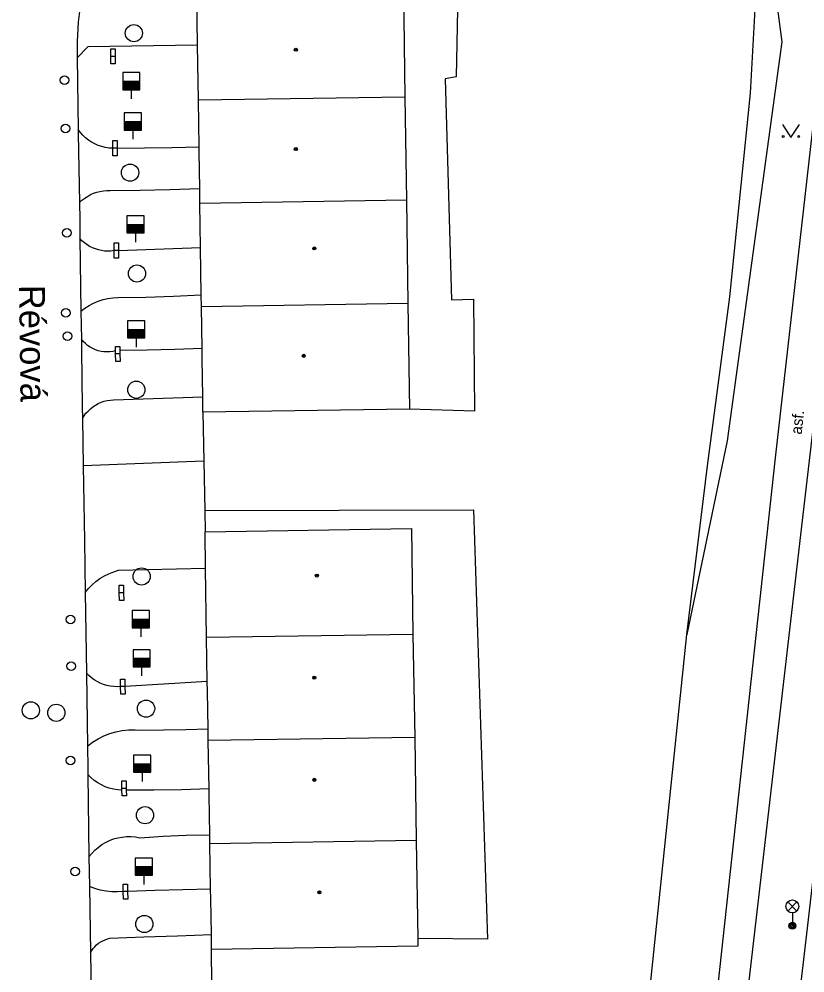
# Model space of a CAD drawing. Extents: x -595546 to -593986, y -1160845 to -1159202.
# Drawn here: x -594718.3 to -594672.6, y -1160152.3 to -1160096.8 of the extents above; entities that cross this region are included whole.
import ezdxf

# ---------------------------------------------------------------- set-up
doc = ezdxf.new("R2010")
doc.units = 0
for name, color, linetype in [('Level 27', 7, 'Continuous'), ('Level 28', 7, 'Continuous'), ('Level 33', 7, 'Continuous'), ('Level 36', 7, 'Continuous'), ('Level 39', 7, 'Continuous'), ('Nazvy ulic', 7, 'Continuous'), ('plynovod - povrch.  znaky - PRIS skut. velikost', 7, 'Continuous'), ('silnoproud - povrch.  znaky a  RIS  skut. velikost', 7, 'Continuous'), ('Specificka linie pasportu komunikaci', 7, 'Continuous'), ('TM - budovy zdene_ betonove - VP', 7, 'Continuous'), ('TM - chodniky - VP', 7, 'Continuous'), ('TM - dolni hrana svahu', 7, 'Continuous'), ('TM - DSPS - pomocna konstrukcni linie', 7, 'Continuous'), ('TM - komunikace - VP', 7, 'Continuous'), ('TM - letecke snimky - pomocna linie', 7, 'Continuous'), ('TM - popis povrchu', 7, 'Continuous')]:
    doc.layers.add(name, color=color, linetype=linetype)

msp = doc.modelspace()

# ---------------------------------------------------------------- linework, layer by layer
at = {"layer": 'Level 27'}
for centre in [(-594711.59, -1160097.6), (-594711.81, -1160105.71), (-594711.41, -1160111.58), (-594711.45, -1160118.34), (-594711.14, -1160129.2), (-594717.58, -1160136.99), (-594716.1, -1160137.13), (-594710.88, -1160136.89), (-594710.94, -1160143.09), (-594710.98, -1160149.42)]:
    msp.add_circle(centre, 0.5, dxfattribs=at)
at = {"layer": 'Level 28'}
for p, q in [((-594712.24, -1160100.39), (-594711.24, -1160100.39)), ((-594712.24, -1160100.44), (-594711.24, -1160100.44)), ((-594712.24, -1160100.49), (-594711.24, -1160100.49)), ((-594712.24, -1160100.54), (-594711.24, -1160100.54)), ((-594712.24, -1160100.59), (-594711.24, -1160100.59)), ((-594712.24, -1160100.64), (-594711.24, -1160100.64)), ((-594712.24, -1160100.69), (-594711.24, -1160100.69)), ((-594712.24, -1160100.74), (-594711.24, -1160100.74)), ((-594712.24, -1160100.79), (-594711.24, -1160100.79)), ((-594712.24, -1160100.84), (-594711.24, -1160100.84)), ((-594711.74, -1160100.89), (-594711.74, -1160101.42)), ((-594712.15, -1160102.74), (-594711.15, -1160102.74)), ((-594712.15, -1160102.79), (-594711.15, -1160102.79)), ((-594712.15, -1160102.84), (-594711.15, -1160102.84)), ((-594712.15, -1160102.89), (-594711.15, -1160102.89)), ((-594712.15, -1160102.94), (-594711.15, -1160102.94)), ((-594712.15, -1160102.99), (-594711.15, -1160102.99)), ((-594712.15, -1160103.04), (-594711.15, -1160103.04)), ((-594712.15, -1160103.09), (-594711.15, -1160103.09)), ((-594712.15, -1160103.14), (-594711.15, -1160103.14)), ((-594712.15, -1160103.19), (-594711.15, -1160103.19)), ((-594711.65, -1160103.24), (-594711.65, -1160103.77)), ((-594712, -1160108.72), (-594711, -1160108.72)), ((-594712, -1160108.77), (-594711, -1160108.77)), ((-594712, -1160108.82), (-594711, -1160108.82)), ((-594712, -1160108.87), (-594711, -1160108.87)), ((-594712, -1160108.92), (-594711, -1160108.92)), ((-594712, -1160108.97), (-594711, -1160108.97)), ((-594712, -1160109.02), (-594711, -1160109.02)), ((-594712, -1160109.07), (-594711, -1160109.07)), ((-594712, -1160109.12), (-594711, -1160109.12)), ((-594712, -1160109.17), (-594711, -1160109.17)), ((-594711.5, -1160109.22), (-594711.5, -1160109.75)), ((-594711.96, -1160114.83), (-594710.96, -1160114.83)), ((-594711.96, -1160114.88), (-594710.96, -1160114.88)), ((-594711.96, -1160114.93), (-594710.96, -1160114.93)), ((-594711.96, -1160114.98), (-594710.96, -1160114.98)), ((-594711.96, -1160115.03), (-594710.96, -1160115.03)), ((-594711.96, -1160115.08), (-594710.96, -1160115.08)), ((-594711.96, -1160115.13), (-594710.96, -1160115.13)), ((-594711.96, -1160115.18), (-594710.96, -1160115.18)), ((-594711.96, -1160115.23), (-594710.96, -1160115.23)), ((-594711.96, -1160115.28), (-594710.96, -1160115.28)), ((-594711.46, -1160115.33), (-594711.46, -1160115.86)), ((-594711.68, -1160131.69), (-594710.68, -1160131.69)), ((-594711.68, -1160131.74), (-594710.68, -1160131.74)), ((-594711.68, -1160131.79), (-594710.68, -1160131.79)), ((-594711.68, -1160131.84), (-594710.68, -1160131.84)), ((-594711.68, -1160131.89), (-594710.68, -1160131.89)), ((-594711.68, -1160131.94), (-594710.68, -1160131.94)), ((-594711.68, -1160131.99), (-594710.68, -1160131.99)), ((-594711.68, -1160132.04), (-594710.68, -1160132.04)), ((-594711.68, -1160132.09), (-594710.68, -1160132.09)), ((-594711.68, -1160132.14), (-594710.68, -1160132.14)), ((-594711.18, -1160132.19), (-594711.18, -1160132.72)), ((-594711.64, -1160133.96), (-594710.64, -1160133.96)), ((-594711.64, -1160134.01), (-594710.64, -1160134.01)), ((-594711.64, -1160134.06), (-594710.64, -1160134.06)), ((-594711.64, -1160134.11), (-594710.64, -1160134.11)), ((-594711.64, -1160134.16), (-594710.64, -1160134.16)), ((-594711.64, -1160134.21), (-594710.64, -1160134.21)), ((-594711.64, -1160134.26), (-594710.64, -1160134.26)), ((-594711.64, -1160134.31), (-594710.64, -1160134.31)), ((-594711.64, -1160134.36), (-594710.64, -1160134.36)), ((-594711.64, -1160134.41), (-594710.64, -1160134.41)), ((-594711.14, -1160134.46), (-594711.14, -1160134.99)), ((-594711.61, -1160140.09), (-594710.61, -1160140.09)), ((-594711.61, -1160140.14), (-594710.61, -1160140.14)), ((-594711.61, -1160140.19), (-594710.61, -1160140.19)), ((-594711.61, -1160140.24), (-594710.61, -1160140.24)), ((-594711.61, -1160140.29), (-594710.61, -1160140.29)), ((-594711.61, -1160140.34), (-594710.61, -1160140.34)), ((-594711.61, -1160140.39), (-594710.61, -1160140.39)), ((-594711.61, -1160140.44), (-594710.61, -1160140.44)), ((-594711.61, -1160140.49), (-594710.61, -1160140.49)), ((-594711.61, -1160140.54), (-594710.61, -1160140.54)), ((-594711.11, -1160140.59), (-594711.11, -1160141.12)), ((-594711.51, -1160146.08), (-594710.51, -1160146.08)), ((-594711.51, -1160146.13), (-594710.51, -1160146.13)), ((-594711.51, -1160146.18), (-594710.51, -1160146.18)), ((-594711.51, -1160146.23), (-594710.51, -1160146.23)), ((-594711.51, -1160146.28), (-594710.51, -1160146.28)), ((-594711.51, -1160146.33), (-594710.51, -1160146.33)), ((-594711.51, -1160146.38), (-594710.51, -1160146.38)), ((-594711.51, -1160146.43), (-594710.51, -1160146.43)), ((-594711.51, -1160146.48), (-594710.51, -1160146.48)), ((-594711.51, -1160146.53), (-594710.51, -1160146.53)), ((-594711.01, -1160146.58), (-594711.01, -1160147.11))]:
    msp.add_line(p, q, dxfattribs=at)
for points in [[(-594712.24, -1160100.89), (-594711.24, -1160100.89), (-594711.24, -1160099.89), (-594712.24, -1160099.89)], [(-594712.15, -1160103.24), (-594711.15, -1160103.24), (-594711.15, -1160102.24), (-594712.15, -1160102.24)], [(-594712, -1160109.22), (-594711, -1160109.22), (-594711, -1160108.22), (-594712, -1160108.22)], [(-594711.96, -1160115.33), (-594710.96, -1160115.33), (-594710.96, -1160114.33), (-594711.96, -1160114.33)], [(-594711.68, -1160132.19), (-594710.68, -1160132.19), (-594710.68, -1160131.19), (-594711.68, -1160131.19)], [(-594711.64, -1160134.46), (-594710.64, -1160134.46), (-594710.64, -1160133.46), (-594711.64, -1160133.46)], [(-594711.61, -1160140.59), (-594710.61, -1160140.59), (-594710.61, -1160139.59), (-594711.61, -1160139.59)], [(-594711.51, -1160146.58), (-594710.51, -1160146.58), (-594710.51, -1160145.58), (-594711.51, -1160145.58)]]:
    msp.add_lwpolyline(points, close=True, dxfattribs=at)
for centre in [(-594715.63, -1160100.34), (-594715.57, -1160103.15), (-594715.49, -1160109.22), (-594715.55, -1160113.87), (-594715.45, -1160115.22), (-594715.27, -1160131.7), (-594715.24, -1160134.42), (-594715.28, -1160139.91), (-594715, -1160146.36)]:
    msp.add_circle(centre, 0.25, dxfattribs=at)
at = {"layer": 'Level 33'}
for p, q in [((-594673.565, -1160148.66), (-594673.035, -1160148.13)), ((-594673.565, -1160148.13), (-594673.035, -1160148.66)), ((-594673.3, -1160148.77), (-594673.3, -1160149.52))]:
    msp.add_line(p, q, dxfattribs=at)
for centre, radius in [((-594673.3, -1160148.395), 0.375), ((-594673.3, -1160149.52), 0.2), ((-594673.3, -1160149.52), 0.145), ((-594673.3, -1160149.52), 0.0876)]:
    msp.add_circle(centre, radius, dxfattribs=at)
at = {"layer": 'Level 36'}
msp.add_lwpolyline([(-594673.88, -1160102.91), (-594673.38, -1160103.66), (-594672.88, -1160102.91)], dxfattribs=at)
for centre in [(-594673.83, -1160103.61), (-594672.931, -1160103.61)]:
    msp.add_circle(centre, 0.05, dxfattribs=at)
at = {"layer": 'Level 39'}
for centre, radius in [((-594702.17, -1160098.56), 0.09), ((-594702.17, -1160098.56), 0.0398), ((-594702.17, -1160104.34), 0.09), ((-594702.17, -1160104.34), 0.0398), ((-594701.1, -1160110.12), 0.09), ((-594701.1, -1160110.12), 0.0398), ((-594701.71, -1160116.37), 0.09), ((-594701.71, -1160116.37), 0.0398), ((-594700.95, -1160129.15), 0.09), ((-594700.95, -1160129.15), 0.0398), ((-594701.1, -1160135.09), 0.09), ((-594701.1, -1160135.09), 0.0398), ((-594701.1, -1160141.03), 0.09), ((-594701.1, -1160141.03), 0.0398), ((-594700.8, -1160147.57), 0.09), ((-594700.8, -1160147.57), 0.0398)]:
    msp.add_circle(centre, radius, dxfattribs=at)
at = {"layer": 'plynovod - povrch.  znaky - PRIS skut. velikost'}
for points in [[(-594712.93, -1160098.51), (-594712.68, -1160098.51), (-594712.68, -1160098.95)], [(-594712.93, -1160098.95), (-594712.93, -1160098.51)], [(-594712.68, -1160098.95), (-594712.93, -1160098.95)], [(-594712.82, -1160103.85), (-594712.57, -1160103.85), (-594712.57, -1160104.29)], [(-594712.82, -1160104.29), (-594712.82, -1160103.85)], [(-594712.57, -1160104.29), (-594712.82, -1160104.29)], [(-594712.74, -1160109.8), (-594712.49, -1160109.8), (-594712.49, -1160110.24)], [(-594712.74, -1160110.24), (-594712.74, -1160109.8)], [(-594712.49, -1160110.24), (-594712.74, -1160110.24)], [(-594712.65, -1160116.08), (-594712.65, -1160115.82), (-594712.4, -1160115.82), (-594712.4, -1160116.06)], [(-594712.65, -1160116.26), (-594712.65, -1160116.08)], [(-594712.4, -1160116.26), (-594712.65, -1160116.26)], [(-594712.4, -1160116.06), (-594712.4, -1160116.26)], [(-594712.44, -1160129.71), (-594712.19, -1160129.71), (-594712.19, -1160130.15)], [(-594712.44, -1160130.15), (-594712.44, -1160129.71)], [(-594712.19, -1160130.15), (-594712.44, -1160130.15)], [(-594712.36, -1160135.17), (-594712.11, -1160135.17), (-594712.11, -1160135.61)], [(-594712.36, -1160135.61), (-594712.36, -1160135.17)], [(-594712.11, -1160135.61), (-594712.36, -1160135.61)], [(-594712.28, -1160141.09), (-594712.03, -1160141.09), (-594712.03, -1160141.53)], [(-594712.28, -1160141.53), (-594712.28, -1160141.09)], [(-594712.03, -1160141.53), (-594712.28, -1160141.53)], [(-594712.21, -1160147.09), (-594711.96, -1160147.09), (-594711.96, -1160147.53)], [(-594712.21, -1160147.53), (-594712.21, -1160147.09)], [(-594711.96, -1160147.53), (-594712.21, -1160147.53)]]:
    msp.add_lwpolyline(points, dxfattribs=at)
at = {"layer": 'silnoproud - povrch.  znaky a  RIS  skut. velikost'}
for points in [[(-594712.68, -1160098.95), (-594712.67, -1160099.39), (-594712.92, -1160099.39), (-594712.93, -1160098.95)], [(-594712.57, -1160104.29), (-594712.56, -1160104.73), (-594712.81, -1160104.73), (-594712.82, -1160104.29)], [(-594712.49, -1160110.24), (-594712.48, -1160110.68), (-594712.73, -1160110.68), (-594712.74, -1160110.24)], [(-594712.4, -1160116.26), (-594712.39, -1160116.7), (-594712.64, -1160116.7), (-594712.65, -1160116.26)], [(-594712.19, -1160130.15), (-594712.18, -1160130.59), (-594712.43, -1160130.59), (-594712.44, -1160130.15)], [(-594712.11, -1160135.61), (-594712.1, -1160136.05), (-594712.35, -1160136.05), (-594712.36, -1160135.61)], [(-594712.28, -1160141.64), (-594712.28, -1160141.53)], [(-594712.03, -1160141.63), (-594712.02, -1160141.97), (-594712.27, -1160141.97), (-594712.28, -1160141.64)], [(-594712.03, -1160141.53), (-594712.03, -1160141.63)], [(-594711.96, -1160147.53), (-594711.95, -1160147.97), (-594712.2, -1160147.97), (-594712.21, -1160147.53)]]:
    msp.add_lwpolyline(points, dxfattribs=at)
at = {"layer": 'Specificka linie pasportu komunikaci'}
for points in [[(-594707.89, -1160098.29), (-594714.27, -1160098.39), (-594714.88, -1160099.03)], [(-594670.43, -1160132.17), (-594672.44, -1160149.65), (-594674.99, -1160171.51), (-594675.92, -1160178.71)]]:
    msp.add_lwpolyline(points, dxfattribs=at)
at = {"layer": 'TM - budovy zdene_ betonove - VP'}
for points in [[(-594695.92, -1160095.18), (-594695.83, -1160101.32)], [(-594707.89, -1160098.29), (-594707.93, -1160095.36)], [(-594707.84, -1160101.5), (-594707.89, -1160098.29)], [(-594695.83, -1160101.32), (-594707.84, -1160101.5)], [(-594695.83, -1160101.32), (-594695.74, -1160107.32)], [(-594707.8, -1160104.22), (-594707.84, -1160101.5)], [(-594707.76, -1160106.64), (-594707.8, -1160104.51), (-594707.8, -1160104.22)], [(-594707.75, -1160107.51), (-594707.76, -1160106.64)], [(-594695.74, -1160107.32), (-594707.75, -1160107.51)], [(-594695.74, -1160107.32), (-594695.65, -1160113.32)], [(-594707.71, -1160110.07), (-594707.75, -1160107.51)], [(-594707.67, -1160112.81), (-594707.71, -1160110.07)], [(-594707.66, -1160113.51), (-594707.67, -1160112.81)], [(-594695.65, -1160113.32), (-594707.66, -1160113.51)], [(-594707.62, -1160115.94), (-594707.66, -1160113.51)], [(-594695.65, -1160113.32), (-594695.56, -1160119.47)], [(-594707.58, -1160118.76), (-594707.61, -1160116.54), (-594707.62, -1160115.94)], [(-594707.57, -1160119.65), (-594707.58, -1160118.76)], [(-594695.56, -1160119.47), (-594707.57, -1160119.65)], [(-594707.45, -1160126.61), (-594695.45, -1160126.42)], [(-594707.42, -1160128.71), (-594707.45, -1160126.61)], [(-594695.45, -1160126.42), (-594695.36, -1160132.57)], [(-594707.36, -1160132.75), (-594707.42, -1160128.71)], [(-594695.36, -1160132.57), (-594707.36, -1160132.75)], [(-594707.32, -1160135.32), (-594707.36, -1160132.75)], [(-594695.36, -1160132.57), (-594695.26, -1160138.57)], [(-594707.27, -1160138.07), (-594707.31, -1160135.88), (-594707.32, -1160135.32)], [(-594707.26, -1160138.75), (-594707.27, -1160138.07)], [(-594695.26, -1160138.57), (-594707.26, -1160138.75)], [(-594707.22, -1160141.56), (-594707.26, -1160138.75)], [(-594695.26, -1160138.57), (-594695.17, -1160144.56)], [(-594707.18, -1160144.22), (-594707.21, -1160141.9), (-594707.22, -1160141.56)], [(-594707.17, -1160144.75), (-594707.18, -1160144.22)], [(-594695.17, -1160144.56), (-594707.17, -1160144.75)], [(-594695.17, -1160144.56), (-594695.08, -1160150.26)], [(-594707.13, -1160147.39), (-594707.17, -1160144.75)], [(-594707.08, -1160150.03), (-594707.12, -1160147.93), (-594707.13, -1160147.39)], [(-594707.07, -1160150.89), (-594707.08, -1160150.03)], [(-594695.07, -1160150.71), (-594707.07, -1160150.89)], [(-594695.08, -1160150.26), (-594695.07, -1160150.71)]]:
    msp.add_lwpolyline(points, dxfattribs=at)
at = {"layer": 'TM - chodniky - VP'}
msp.add_lwpolyline([(-594679.54, -1160170.59), (-594674.28, -1160122.31), (-594671.81, -1160100.61)], dxfattribs=at)
at = {"layer": 'TM - dolni hrana svahu'}
msp.add_lwpolyline([(-594674.67, -1160092.39), (-594673.91, -1160098.1), (-594677.09, -1160121.31)], dxfattribs=at)
at = {"layer": 'TM - DSPS - pomocna konstrukcni linie'}
msp.add_lwpolyline([(-594677.09, -1160121.31), (-594679.43, -1160132.58)], dxfattribs=at)
at = {"layer": 'TM - komunikace - VP'}
for points in [[(-594714.27, -1160094.35), (-594714.54, -1160095.3), (-594714.69, -1160095.87), (-594714.82, -1160096.95), (-594714.89, -1160098.08)], [(-594714.89, -1160098.08), (-594714.88, -1160099.03)], [(-594714.88, -1160099.03), (-594714.82, -1160103.2)], [(-594714.82, -1160103.2), (-594714.82, -1160103.46), (-594714.75, -1160107.45)], [(-594714.75, -1160107.45), (-594714.74, -1160108.44), (-594714.73, -1160109.53)], [(-594714.73, -1160109.53), (-594714.67, -1160113.76)], [(-594714.67, -1160113.76), (-594714.64, -1160115.4)], [(-594714.64, -1160115.4), (-594714.63, -1160116.04), (-594714.59, -1160119.34), (-594714.58, -1160120.02)], [(-594714.58, -1160120.02), (-594714.54, -1160122.77)], [(-594714.54, -1160122.77), (-594714.47, -1160127.1), (-594714.42, -1160130.13)], [(-594714.42, -1160130.13), (-594714.35, -1160134.82)], [(-594714.35, -1160134.82), (-594714.29, -1160139.07)], [(-594714.29, -1160139.07), (-594714.27, -1160140.35), (-594714.26, -1160140.72)], [(-594714.26, -1160140.72), (-594714.2, -1160145.51)], [(-594714.2, -1160145.51), (-594714.17, -1160147.24)], [(-594714.17, -1160147.24), (-594714.12, -1160151.09)], [(-594714.12, -1160151.09), (-594714.04, -1160156.01)]]:
    msp.add_lwpolyline(points, dxfattribs=at)
at = {"layer": 'TM - letecke snimky - pomocna linie'}
for points in [[(-594679.43, -1160132.58), (-594678.24, -1160122.76), (-594676.93, -1160112.94), (-594675.74, -1160101.09), (-594675.36, -1160094.44), (-594679.05, -1160092.96), (-594681.08, -1160089.49), (-594693.27, -1160094.33)], [(-594693.27, -1160094.33), (-594693.12, -1160095.09), (-594692.76, -1160095.21), (-594692.84, -1160100.13), (-594693.48, -1160100.25), (-594693.12, -1160113.11), (-594691.85, -1160113.07)], [(-594712.82, -1160104.29), (-594713.03, -1160104.28), (-594713.25, -1160104.25), (-594713.46, -1160104.2), (-594713.66, -1160104.13), (-594713.86, -1160104.04), (-594714.05, -1160103.94), (-594714.23, -1160103.82), (-594714.4, -1160103.68), (-594714.55, -1160103.54), (-594714.69, -1160103.37), (-594714.82, -1160103.2)], [(-594712.57, -1160104.29), (-594710.98, -1160104.26), (-594709.39, -1160104.24), (-594707.8, -1160104.22)], [(-594714.75, -1160107.45), (-594714.61, -1160107.32), (-594714.45, -1160107.19), (-594714.29, -1160107.09), (-594714.11, -1160106.99), (-594713.93, -1160106.91), (-594713.75, -1160106.85), (-594713.56, -1160106.8), (-594713.36, -1160106.77), (-594713.17, -1160106.75), (-594712.97, -1160106.75)], [(-594712.97, -1160106.75), (-594711.23, -1160106.74), (-594709.5, -1160106.7), (-594707.76, -1160106.64)], [(-594678.73, -1160178.56), (-594678.71, -1160178.34), (-594678.68, -1160178.09), (-594678.66, -1160177.89), (-594678.11, -1160173.5), (-594677.39, -1160167.1), (-594677.07, -1160164.16), (-594677.03, -1160163.78), (-594676.02, -1160154.56), (-594672.8, -1160126.78), (-594670.58, -1160107.66)], [(-594712.74, -1160110.24), (-594712.92, -1160110.27), (-594713.11, -1160110.28), (-594713.29, -1160110.27), (-594713.47, -1160110.25), (-594713.65, -1160110.21), (-594713.83, -1160110.15), (-594714, -1160110.08), (-594714.17, -1160110), (-594714.32, -1160109.9), (-594714.47, -1160109.79), (-594714.61, -1160109.67), (-594714.73, -1160109.53)], [(-594712.49, -1160110.24), (-594707.71, -1160110.07)], [(-594714.67, -1160113.76), (-594714.44, -1160113.59), (-594714.19, -1160113.43), (-594713.93, -1160113.3), (-594713.66, -1160113.19), (-594713.38, -1160113.1), (-594713.1, -1160113.03), (-594712.81, -1160112.99), (-594712.52, -1160112.97)], [(-594712.52, -1160112.97), (-594710.9, -1160112.95), (-594709.29, -1160112.9), (-594707.67, -1160112.81)], [(-594691.85, -1160113.07), (-594691.78, -1160119.58), (-594695.56, -1160119.47)], [(-594712.65, -1160116.08), (-594712.82, -1160116.12), (-594712.99, -1160116.14), (-594713.16, -1160116.14), (-594713.33, -1160116.13), (-594713.5, -1160116.11), (-594713.67, -1160116.07), (-594713.83, -1160116.01), (-594713.98, -1160115.94), (-594714.13, -1160115.86), (-594714.28, -1160115.76), (-594714.41, -1160115.65), (-594714.53, -1160115.53), (-594714.64, -1160115.4)], [(-594707.62, -1160115.94), (-594709.21, -1160115.99), (-594710.81, -1160116.03), (-594712.4, -1160116.06)], [(-594714.58, -1160120.02), (-594714.48, -1160119.86), (-594714.38, -1160119.71), (-594714.25, -1160119.58), (-594714.12, -1160119.45), (-594713.98, -1160119.33), (-594713.82, -1160119.23), (-594713.66, -1160119.14), (-594713.49, -1160119.07), (-594713.32, -1160119.01), (-594713.14, -1160118.97), (-594712.95, -1160118.94), (-594712.77, -1160118.93)], [(-594712.77, -1160118.93), (-594711.04, -1160118.86), (-594709.31, -1160118.81), (-594707.58, -1160118.76)], [(-594707.57, -1160119.65), (-594707.52, -1160122.49)], [(-594707.52, -1160122.49), (-594714.54, -1160122.77)], [(-594707.52, -1160122.49), (-594707.47, -1160125.37)], [(-594707.47, -1160125.37), (-594691.85, -1160125.33), (-594691.02, -1160150.3), (-594695.08, -1160150.26)], [(-594707.47, -1160125.37), (-594707.45, -1160126.61)], [(-594714.42, -1160130.13), (-594714.23, -1160129.9), (-594714.02, -1160129.69), (-594713.8, -1160129.5), (-594713.56, -1160129.32), (-594713.3, -1160129.17), (-594713.04, -1160129.04), (-594712.76, -1160128.93), (-594712.48, -1160128.84)], [(-594712.48, -1160128.84), (-594710.79, -1160128.79), (-594709.11, -1160128.75), (-594707.42, -1160128.71)], [(-594683.91, -1160175.72), (-594681.67, -1160154.05), (-594679.43, -1160132.58)], [(-594712.36, -1160135.61), (-594712.56, -1160135.62), (-594712.76, -1160135.61), (-594712.96, -1160135.58), (-594713.16, -1160135.54), (-594713.35, -1160135.48), (-594713.54, -1160135.41), (-594713.72, -1160135.32), (-594713.89, -1160135.22), (-594714.06, -1160135.1), (-594714.21, -1160134.96), (-594714.35, -1160134.82)], [(-594707.32, -1160135.32), (-594708.92, -1160135.41), (-594710.51, -1160135.51), (-594712.11, -1160135.61)], [(-594714.29, -1160139.07), (-594713.99, -1160138.84), (-594713.67, -1160138.65), (-594713.34, -1160138.48), (-594712.99, -1160138.34), (-594712.63, -1160138.24), (-594712.27, -1160138.17), (-594711.9, -1160138.13), (-594711.52, -1160138.12), (-594711.15, -1160138.15)], [(-594711.15, -1160138.15), (-594709.86, -1160138.12), (-594708.56, -1160138.1), (-594707.27, -1160138.07)], [(-594712.28, -1160141.64), (-594712.53, -1160141.62), (-594712.77, -1160141.58), (-594713.02, -1160141.52), (-594713.25, -1160141.43), (-594713.48, -1160141.33), (-594713.69, -1160141.2), (-594713.9, -1160141.06), (-594714.09, -1160140.9), (-594714.26, -1160140.72)], [(-594707.22, -1160141.56), (-594708.82, -1160141.61), (-594710.43, -1160141.63), (-594712.03, -1160141.63)], [(-594714.2, -1160145.51), (-594714.04, -1160145.31), (-594713.86, -1160145.12), (-594713.67, -1160144.96), (-594713.46, -1160144.8), (-594713.24, -1160144.67), (-594713.01, -1160144.56), (-594712.77, -1160144.47), (-594712.52, -1160144.4), (-594712.27, -1160144.36), (-594712.01, -1160144.33), (-594711.76, -1160144.33), (-594711.5, -1160144.35), (-594711.25, -1160144.4)], [(-594711.25, -1160144.4), (-594709.89, -1160144.31), (-594708.54, -1160144.25), (-594707.18, -1160144.22)], [(-594712.21, -1160147.53), (-594712.54, -1160147.55), (-594712.88, -1160147.55), (-594713.21, -1160147.51), (-594713.54, -1160147.45), (-594713.86, -1160147.36), (-594714.17, -1160147.24)], [(-594707.13, -1160147.39), (-594708.74, -1160147.42), (-594710.35, -1160147.47), (-594711.96, -1160147.53)], [(-594712.98, -1160150.24), (-594711.01, -1160150.17), (-594709.05, -1160150.1), (-594707.08, -1160150.03)], [(-594714.12, -1160151.09), (-594714.04, -1160150.96), (-594713.96, -1160150.85), (-594713.86, -1160150.74), (-594713.76, -1160150.63), (-594713.64, -1160150.54), (-594713.52, -1160150.46), (-594713.39, -1160150.39), (-594713.26, -1160150.33), (-594713.12, -1160150.28), (-594712.98, -1160150.24)], [(-594711.88, -1160157.1), (-594707.01, -1160156.98), (-594707.07, -1160150.89)]]:
    msp.add_lwpolyline(points, dxfattribs=at)

# ---------------------------------------------------------------- texts
at = {"layer": 'Nazvy ulic'}
msp.add_text('Révová', height=1.5, rotation=270.7605, dxfattribs=at).set_placement((-594718.266, -1160112.249))
at = {"layer": 'TM - popis povrchu'}
msp.add_text('asf.', height=0.65, rotation=84, dxfattribs=at).set_placement((-594672.76, -1160120.96))

doc.saveas('drawing.dxf')
